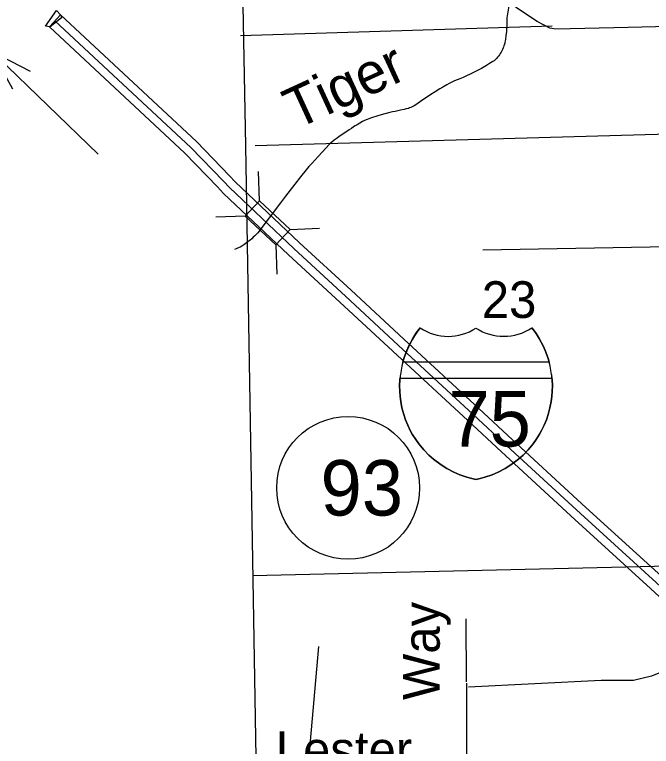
# Model space of a CAD drawing. Extents: x 2480962 to 2688785, y 277103 to 599240.
# Drawn here: x 2503814 to 2511616, y 472131 to 481102 of the extents above; entities that cross this region are included whole.
import ezdxf

# ---------------------------------------------------------------- set-up
doc = ezdxf.new("R2010")
doc.units = 0
for name, color, linetype in [('Bridges', 7, 'Continuous'), ('County Boundary', 7, 'Continuous'), ('Interstate Divided Highway Outline and Fill', 7, 'Continuous'), ('Interstate Highway Center Lines', 7, 'Continuous'), ('Level 31', 7, 'Continuous'), ('Level 42', 7, 'Continuous'), ('Local Roads Improved', 7, 'Continuous'), ('Local Roads Paved', 7, 'Continuous'), ('Local Roads Related Text', 7, 'Continuous'), ('Narrow River Creek and Branch and Slough', 7, 'Continuous'), ('Planning Number Interstates', 7, 'Continuous'), ('Roadshields County Roads', 7, 'Continuous'), ('Roadshields Interstates', 7, 'Continuous'), ('Section Lines', 7, 'Continuous'), ('Section Numbers', 7, 'Continuous'), ('Uninventoried Roads and Features', 7, 'Continuous')]:
    doc.layers.add(name, color=color, linetype=linetype)

msp = doc.modelspace()

# ---------------------------------------------------------------- linework, layer by layer
at = {"layer": 'Bridges'}
for p, q in [((2506813.442, 478817.989), (2506800.157, 479179.784)), ((2506639.187, 478630.449), (2506277.392, 478617.165)), ((2507188.522, 478469.479), (2507550.317, 478482.764)), ((2507014.267, 478281.939), (2507027.551, 477920.145))]:
    msp.add_line(p, q, dxfattribs=at)
msp.add_lwpolyline([(2507014.267, 478281.939), (2506639.187, 478630.449), (2506813.442, 478817.989), (2507188.522, 478469.479)], close=True, dxfattribs=at)
at = {"layer": 'County Boundary'}
msp.add_lwpolyline([(2506449.332, 490284.306), (2506542.234, 484879.749), (2506644.645, 479494.107), (2506772.792, 471752.837)], dxfattribs=at)
at = {"layer": 'Interstate Divided Highway Outline and Fill'}
msp.add_line((2504376.187, 481100.293), (2504239.278, 480954.498), dxfattribs=at)
for points in [[(2514058.983, 472086.619), (2513003.106, 473061.274), (2512018.938, 473957.744), (2511742.78, 474214.409), (2510813.607, 475059.112), (2509914.173, 475890.358), (2509501.576, 476273.715), (2508582.262, 477121.563), (2507935.82, 477722.527), (2507305.946, 478303.7), (2506516.351, 479051.226), (2506446.346, 479127.595), (2506040.826, 479546.196), (2504375.762, 481100.69)], [(2504239.278, 480954.498), (2505900.672, 479403.43), (2506300.779, 478990.417), (2506373.707, 478910.858), (2507169.378, 478157.58), (2507799.92, 477575.791), (2508446.378, 476974.812), (2509365.712, 476126.946), (2509778.233, 475743.659), (2510678.465, 474911.675), (2511607.431, 474067.161), (2511883.517, 473810.564), (2512867.937, 472913.865), (2513923.582, 471939.423)]]:
    msp.add_lwpolyline(points, dxfattribs=at)
at = {"layer": 'Interstate Highway Center Lines'}
msp.add_lwpolyline([(2504307.52, 481027.594), (2505970.749, 479474.813), (2506373.562, 479059.006), (2506445.029, 478981.042), (2507237.662, 478230.64), (2507867.87, 477649.159), (2508514.32, 477048.188), (2509433.644, 476200.331), (2509846.203, 475817.008), (2510746.036, 474985.394), (2511675.105, 474140.785), (2511951.227, 473884.154), (2512935.521, 472987.569), (2513991.282, 472013.021)], dxfattribs=at)
at = {"layer": 'Level 31'}
msp.add_lwpolyline([(2504324.572, 481153.333), (2504380.666, 481095.43), (2504386.094, 481064.669), (2504250.383, 480952.482), (2504190.671, 480961.529)], close=True, dxfattribs=at)
at = {"layer": 'Local Roads Improved'}
for p, q in [((2511914.817, 478255.129), (2509549.715, 478213.788)), ((2509349.285, 472924.242), (2509346.764, 473692.977)), ((2509349.347, 472905.585), (2509352.799, 471853.193))]:
    msp.add_line(p, q, dxfattribs=at)
msp.add_lwpolyline([(2511833.693, 480956.024), (2511331.557, 480942.453), (2510444.904, 480924.358), (2510372.524, 480937.929), (2510218.717, 481019.356), (2509951.816, 481195.782)], dxfattribs=at)
at = {"layer": 'Local Roads Paved'}
msp.add_lwpolyline([(2521115.319, 474587.275), (2520365.684, 474569.636), (2518866.414, 474516.721), (2518601.836, 474507.902), (2518478.367, 474507.902), (2518346.078, 474463.806), (2518072.682, 474463.806), (2514941.852, 474357.975), (2513848.267, 474349.155), (2513433.762, 474331.517), (2513222.101, 474287.421), (2513001.62, 474181.59), (2512772.319, 474022.844), (2512472.465, 473705.351), (2512049.142, 473229.112), (2511811.022, 473070.366), (2511616.999, 472990.993), (2511396.518, 472938.077), (2510999.652, 472938.077), (2509376.912, 472858.704)], dxfattribs=at)
at = {"layer": 'Narrow River Creek and Branch and Slough'}
for points in [[(2509905.56, 481433.899), (2509843.736, 481064.569), (2509843.746, 481039.973), (2509844.353, 481003.07), (2509844.409, 480984.624), (2509843.985, 480966.19), (2509841.601, 480923.88), (2509839.006, 480892.209), (2509834.004, 480844.758), (2509827.913, 480797.32), (2509825.101, 480779.585), (2509822.064, 480764.249), (2509818.963, 480750.954), (2509815.907, 480739.406), (2509809.789, 480719.365), (2509804.552, 480704.451), (2509800.256, 480693.32), (2509793.22, 480676.692), (2509785.469, 480660.124), (2509775.167, 480640.41), (2509765.386, 480623.807), (2509756.217, 480609.812), (2509747.708, 480597.997), (2509739.881, 480588.006), (2509732.732, 480579.538), (2509719.53, 480565.369), (2509709.035, 480555.306), (2509700.82, 480548.089), (2509687.931, 480537.817), (2509674.348, 480528.231), (2509633.114, 480501.656), (2509596.843, 480479.437), (2509532.868, 480442.612), (2509484.406, 480416.479), (2509410.813, 480379.199), (2509335.983, 480343.644), (2509311.606, 480332.816), (2509268.448, 480315.106), (2509203.618, 480288.945), (2509171.684, 480274.83), (2509155.943, 480267.267), (2509140.394, 480259.276), (2509111.215, 480243.388), (2509060.826, 480214.478), (2509023.498, 480192.03), (2508968.058, 480157.441), (2508913.038, 480122.146), (2508874.421, 480096.226), (2508817.393, 480056.094), (2508788.748, 480036.133), (2508759.687, 480016.655), (2508730.661, 479998.056), (2508708.476, 479984.779), (2508691.497, 479975.514), (2508678.525, 479969.086), (2508668.644, 479964.615), (2508653.549, 479958.553), (2508638.091, 479953.37), (2508609.927, 479945.443), (2508585.147, 479939.215), (2508541.574, 479929.416), (2508476.052, 479915.717), (2508443.372, 479908.544), (2508410.844, 479900.678), (2508304.838, 479873.15), (2508252.031, 479858.516), (2508199.441, 479842.703), (2508174.455, 479834.287), (2508152.893, 479826.173), (2508134.248, 479818.531), (2508102.105, 479804.021), (2508078.39, 479792.258), (2508043.416, 479773.336), (2508009.128, 479753.056), (2507984.888, 479737.771), (2507966.97, 479726.038), (2507940.377, 479708.078), (2507913.948, 479689.762), (2507785.313, 479602.721), (2507753.836, 479580.15), (2507730.751, 479562.588), (2507697.234, 479534.891), (2507681.082, 479520.304), (2507665.397, 479505.143), (2507631.493, 479470.203), (2507582.061, 479416.68), (2507533.131, 479362.702), (2507457.714, 479282.076), (2507420.566, 479241.292), (2507402.524, 479220.442), (2507384.987, 479199.158), (2507316.028, 479112.228), (2507247.396, 479025.054), (2507188.671, 478951.595), (2507159.508, 478914.709), (2507130.972, 478877.33), (2507107.524, 478845.145), (2507073.18, 478796.281), (2506794.791, 478427.161)], [(2506794.791, 478427.161), (2506785.693, 478417.614), (2506769.346, 478401.417), (2506756.793, 478389.601), (2506737.623, 478372.223), (2506718.199, 478355.02), (2506698.975, 478338.447), (2506684.347, 478326.372), (2506673.227, 478317.499), (2506656.253, 478304.462), (2506638.868, 478291.719), (2506623.409, 478281.114), (2506609.642, 478272.391), (2506597.408, 478265.157), (2506575.572, 478253.328), (2506558.832, 478245.094), (2506546.07, 478239.245), (2506526.59, 478230.947), (2506506.699, 478223.161)]]:
    msp.add_lwpolyline(points, dxfattribs=at)
at = {"layer": 'Planning Number Interstates'}
msp.add_circle((2507899.656, 475300.75), 875, dxfattribs=at)
at = {"layer": 'Roadshields County Roads'}
msp.add_line((2504838.741, 479390.056), (2503535.881, 480648.829), dxfattribs=at)
msp.add_lwpolyline([(2503789.493, 480190.416), (2503535.881, 480648.829), (2504002.75, 480411.141)], dxfattribs=at)
at = {"layer": 'Roadshields Interstates'}
for p, q in [((2508571.233, 476840.841), (2508572.708, 476846.247)), ((2510362.504, 476840.85), (2508571.233, 476840.841)), ((2510398.202, 476640.846), (2508535.539, 476640.857)), ((2510392.488, 476690.846), (2510398.202, 476640.846))]:
    msp.add_line(p, q, dxfattribs=at)
for points in [[(2508782.712, 477261.24), (2508751.389, 477219.996), (2508730.958, 477190.875), (2508692.616, 477130.465), (2508664.4, 477079.982), (2508640.997, 477032.985), (2508611.546, 476964.714), (2508583.362, 476884.656), (2508563.735, 476813.755), (2508558.897, 476790.841)], [(2508572.708, 476846.247), (2508571.307, 476840.873), (2508583.362, 476884.656), (2508611.546, 476964.714), (2508640.997, 477032.985), (2508664.4, 477079.982), (2508692.616, 477130.465), (2508730.958, 477190.875), (2508751.389, 477219.996), (2508782.712, 477261.24)], [(2510374.841, 476790.85), (2510370.005, 476813.755), (2510350.378, 476884.656), (2510322.194, 476964.714), (2510292.743, 477032.985), (2510269.34, 477079.982), (2510241.124, 477130.465), (2510202.782, 477190.875), (2510182.351, 477219.996), (2510151.028, 477261.24)], [(2510151.028, 477261.24), (2510182.351, 477219.996), (2510202.782, 477190.875), (2510241.124, 477130.465), (2510269.34, 477079.982), (2510292.743, 477032.985), (2510322.194, 476964.714), (2510350.378, 476884.656), (2510362.504, 476840.85)], [(2508548.626, 476740.856), (2508541.253, 476690.856)], [(2508558.897, 476790.841), (2508549.281, 476745.302), (2508548.626, 476740.856)], [(2510385.116, 476740.846), (2510384.459, 476745.302), (2510374.841, 476790.85)], [(2510392.488, 476690.846), (2510385.116, 476740.846)], [(2508541.253, 476690.856), (2508538.643, 476673.153), (2508534.414, 476629.156), (2508531.064, 476551.861), (2508532.26, 476486.536), (2508537.265, 476420.157), (2508545.455, 476358.029), (2508560.193, 476282.03), (2508582.44, 476199.093), (2508603.871, 476136.089), (2508631.047, 476069.536), (2508662.296, 476004.803), (2508686.962, 475959.959), (2508729.157, 475892.557), (2508765.176, 475842.148), (2508826.231, 475767.969), (2508889.112, 475703.017), (2508946.621, 475651.627), (2509040.03, 475581.286), (2509109.224, 475537.936), (2509193.911, 475493.511), (2509267.667, 475461.706), (2509356.853, 475430.988), (2509416.344, 475414.884), (2509466.87, 475403.828)], [(2508535.539, 476640.857), (2508535.935, 476642.138), (2508534.414, 476629.156), (2508531.064, 476551.861), (2508532.26, 476486.536), (2508537.265, 476420.157), (2508545.455, 476358.029), (2508560.193, 476282.03), (2508582.44, 476199.093), (2508603.871, 476136.089), (2508631.047, 476069.536), (2508662.296, 476004.803), (2508686.962, 475959.959), (2508729.157, 475892.557), (2508765.176, 475842.148), (2508826.231, 475767.969), (2508889.112, 475703.017), (2508946.621, 475651.627), (2509040.03, 475581.286), (2509109.224, 475537.936), (2509193.911, 475493.511), (2509267.667, 475461.706), (2509356.853, 475430.988), (2509416.344, 475414.884), (2509466.87, 475403.828)], [(2509466.87, 475403.828), (2509416.344, 475414.884), (2509356.853, 475430.988), (2509267.667, 475461.706), (2509193.911, 475493.511), (2509109.224, 475537.936), (2509040.03, 475581.286), (2508946.621, 475651.627), (2508889.112, 475703.017), (2508826.231, 475767.969), (2508765.176, 475842.148), (2508729.157, 475892.557), (2508686.962, 475959.959), (2508662.296, 476004.803), (2508631.047, 476069.536), (2508603.871, 476136.089), (2508582.44, 476199.093), (2508560.193, 476282.03), (2508545.455, 476358.029), (2508537.265, 476420.157), (2508532.26, 476486.536), (2508531.064, 476551.861), (2508534.414, 476629.156), (2508535.539, 476640.857)], [(2509466.87, 475403.828), (2509517.396, 475414.884), (2509576.887, 475430.988), (2509666.073, 475461.706), (2509739.829, 475493.511), (2509824.516, 475537.936), (2509893.71, 475581.286), (2509987.119, 475651.627), (2510044.628, 475703.017), (2510107.509, 475767.969), (2510168.564, 475842.148), (2510204.583, 475892.557), (2510246.778, 475959.959), (2510271.444, 476004.803), (2510302.693, 476069.536), (2510329.869, 476136.089), (2510351.3, 476199.093), (2510373.547, 476282.03), (2510388.285, 476358.029), (2510396.475, 476420.157), (2510401.48, 476486.536), (2510402.676, 476551.861), (2510399.326, 476629.156), (2510395.097, 476673.153), (2510392.488, 476690.846)], [(2509466.87, 475403.828), (2509517.396, 475414.884), (2509576.887, 475430.988), (2509666.073, 475461.706), (2509739.829, 475493.511), (2509824.516, 475537.936), (2509893.71, 475581.286), (2509987.119, 475651.627), (2510044.628, 475703.017), (2510107.509, 475767.969), (2510168.564, 475842.148), (2510204.583, 475892.557), (2510246.778, 475959.959), (2510271.444, 476004.803), (2510302.693, 476069.536), (2510329.869, 476136.089), (2510351.3, 476199.093), (2510373.547, 476282.03), (2510388.285, 476358.029), (2510396.475, 476420.157), (2510401.48, 476486.536), (2510402.676, 476551.861), (2510399.326, 476629.156), (2510395.097, 476673.153), (2510392.488, 476690.846)], [(2510398.202, 476640.846), (2510399.326, 476629.156), (2510402.676, 476551.861), (2510401.48, 476486.536), (2510396.475, 476420.157), (2510388.285, 476358.029), (2510373.547, 476282.03), (2510351.3, 476199.093), (2510329.869, 476136.089), (2510302.693, 476069.536), (2510271.444, 476004.803), (2510246.778, 475959.959), (2510204.583, 475892.557), (2510168.564, 475842.148), (2510107.509, 475767.969), (2510044.628, 475703.017), (2509987.119, 475651.627), (2509893.71, 475581.286), (2509824.516, 475537.936), (2509739.829, 475493.511), (2509666.073, 475461.706), (2509576.887, 475430.988), (2509517.396, 475414.884), (2509466.87, 475403.828)]]:
    msp.add_lwpolyline(points, dxfattribs=at)
for centre, radius, start, end in [((2509676.208, 476548.382), 1143.022, 141.4160528, 165.1751722), ((2509125.789, 477777.008), 619.45, 236.3690583, 303.4095194), ((2509125.789, 477777.008), 619.45, 236.3690583, 303.4095194), ((2509125.789, 477777.008), 619.45, 236.3690583, 303.4095194), ((2509807.943, 477781.7), 623.367, 236.8286417, 303.3927861), ((2509807.943, 477781.7), 623.367, 236.8286417, 303.3927861), ((2509807.943, 477781.7), 623.367, 236.8286417, 303.3927861)]:
    msp.add_arc(centre, radius, start, end, dxfattribs=at)
at = {"layer": 'Section Lines'}
for p, q in [((2506760.603, 479497.356), (2511957.61, 479642.964)), ((2512026.781, 474345.185), (2506727.296, 474223.555))]:
    msp.add_line(p, q, dxfattribs=at)
at = {"layer": 'Uninventoried Roads and Features'}
for p, q in [((2510402.196, 480961.856), (2506580.917, 480842.179)), ((2507389.508, 471629.17), (2507542.548, 473354.677))]:
    msp.add_line(p, q, dxfattribs=at)

# ---------------------------------------------------------------- texts
at = {"layer": 'Level 42'}
msp.add_text('Tiger', height=500, rotation=24.6881639, dxfattribs=at).set_placement((2507261.074, 479689.758))
at = {"layer": 'Local Roads Related Text'}
for s, rotation, p in [('Way', 90.0008889, (2509022.732, 472699.507)), ('Lester', 0.000975, (2507013.081, 471864.436))]:
    msp.add_text(s, height=450, rotation=rotation, dxfattribs=at).set_placement(p)
at = {"layer": 'Planning Number Interstates'}
msp.add_text('93', height=680, dxfattribs=at).set_placement((2507561.944, 474960.752))
at = {"layer": 'Roadshields Interstates'}
msp.add_text('75', height=680, dxfattribs=at).set_placement((2509129.109, 475807.342))
at = {"layer": 'Section Numbers'}
msp.add_text('23', height=450, rotation=359.9794472, dxfattribs=at).set_placement((2509537.613, 477383.628))

doc.saveas('drawing.dxf')
